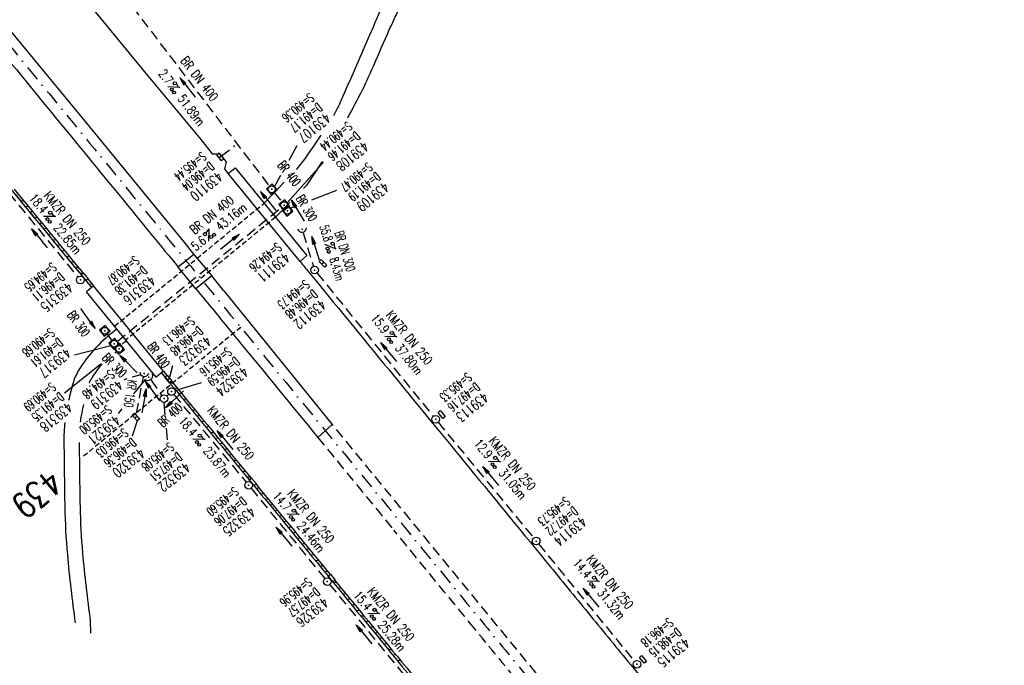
# Model space of a CAD drawing. Extents: x 459406 to 461721, y 413308 to 423218.
# Tile 261 of 276: x 460401 to 460595, y 421857 to 421984. Entities that reach past the tile are written whole.
import ezdxf
from ezdxf.enums import TextEntityAlignment as Align

# ---------------------------------------------------------------- set-up
doc = ezdxf.new("R2010")
doc.units = 0
doc.header["$LTSCALE"] = 2
doc.header["$MEASUREMENT"] = 0
for name, pattern in [('AUSGEZOGEN', [0]), ('GESTRICH-X2', [1.5, 1, -0.5]), ('GESTRICHELT', [0.75, 0.5, -0.25]), ('STRICHPT-X3', [3, 1.5, -0.75, 0, -0.75])]:
    doc.linetypes.add(name, pattern=pattern)
doc.layers.get('0').update_dxf_attribs({"linetype": 'AUSGEZOGEN'})
for name, color, linetype in [('ACHSE', 1, 'STRICHPT-X3'), ('BAUWO', 1, 'CONTINUOUS'), ('BAUWU', 1, 'GESTRICHELT'), ('FBR', 8, 'CONTINUOUS'), ('HEKTOM', 1, 'GESTRICHELT'), ('KANAL', 7, 'GESTRICH-X2'), ('MS-UEBERFAHRT', 8, 'GESTRICH-X2'), ('PFEIL', 7, 'CONTINUOUS'), ('RINNE', 200, 'CONTINUOUS'), ('SCHACHTNR', 6, 'CONTINUOUS'), ('SCHSYMBOL', 7, 'AUSGEZOGEN'), ('STRASSE', 8, 'AUSGEZOGEN'), ('TEXTO', 4, 'CONTINUOUS'), ('TEXTU', 4, 'CONTINUOUS')]:
    doc.layers.add(name, color=color, linetype=linetype)
doc.styles.add('ROMANS', font='romans.shx', dxfattribs={"width": 0.8})

# ---------------------------------------------------------------- blocks, each defined once
blk = doc.blocks.new('20')
blk.add_lwpolyline([(-0.75, -0.75), (0.75, -0.75), (0.75, 0.75), (-0.75, 0.75)], close=True)
blk.add_circle((0, 0), 0.676)
blk.add_point((0, 0))
blk = doc.blocks.new('PFEIL2')
at = {"color": 0}
for p, q in [((0.88, 0), (-2.4, -0.01)), ((0.88, -0.27), (0.88, 0.28)), ((0.88, 0.28), (2.43, 0.01)), ((0.91, 0.27), (0.88, 0.26)), ((0.97, 0.26), (0.88, 0.25)), ((1.02, 0.25), (0.88, 0.23)), ((1.07, 0.24), (0.88, 0.21)), ((1.13, 0.23), (0.88, 0.19)), ((1.18, 0.22), (0.88, 0.17)), ((1.24, 0.21), (0.88, 0.15)), ((1.29, 0.21), (0.88, 0.14)), ((1.34, 0.2), (0.88, 0.12)), ((1.4, 0.19), (0.88, 0.1)), ((1.45, 0.18), (0.88, 0.08)), ((1.51, 0.17), (0.88, 0.06)), ((1.56, 0.16), (0.88, 0.04)), ((1.61, 0.15), (0.88, 0.02)), ((1.67, 0.14), (0.88, 0.01)), ((1.72, 0.13), (0.88, -0.01)), ((1.78, 0.12), (0.88, -0.03)), ((1.83, 0.11), (0.88, -0.05)), ((1.88, 0.1), (0.88, -0.07)), ((1.94, 0.09), (0.88, -0.09)), ((2.05, 0.08), (0.88, -0.12)), ((1.99, 0.08), (0.88, -0.11)), ((2.1, 0.07), (0.88, -0.14)), ((2.15, 0.06), (0.88, -0.16)), ((2.21, 0.05), (0.88, -0.18)), ((2.26, 0.04), (0.88, -0.2)), ((2.32, 0.03), (0.88, -0.22)), ((2.37, 0.02), (0.88, -0.23)), ((2.42, 0.01), (0.88, -0.25)), ((2.43, 0.01), (0.88, -0.27))]:
    blk.add_line(p, q, dxfattribs=at)
blk = doc.blocks.new('PROM')
blk.add_line((1.57, 1.82), (0.02, 0.02))
for centre, radius in [((0.32, 1.51), 0.317), ((0.94, 0.29), 0.283), ((1.64, 0.29), 0.283)]:
    blk.add_circle(centre, radius)
blk.add_arc((0.99, 2.68), 1.03, 239.1414, 303.3549)
blk = doc.blocks.new('30')
at = {"color": 0}
for p, q in [((-0.75, -0.29), (-0.75, 0.29)), ((-0.75, 0.29), (0.75, 0.29)), ((0.75, 0.29), (0.75, -0.29)), ((0.75, -0.29), (-0.75, -0.29))]:
    blk.add_line(p, q, dxfattribs=at)
blk.add_point((0, 0), dxfattribs=at)
blk = doc.blocks.new('40')
at = {"color": 0}
blk.add_arc((0.02, 0.31), 0.91, 192.5363, 347.4637, dxfattribs=at)
blk.add_point((0, 0), dxfattribs=at)
blk = doc.blocks.new('GST')
at = {"color": 0}
blk.add_circle((0, 0), 0.75, dxfattribs=at)
blk.add_point((0, 0), dxfattribs=at)
blk = doc.blocks.new('13')
blk.add_lwpolyline([(0.76, 1.22), (-0.75, 1.22), (-0.75, 1.8), (0.76, 1.8)], close=True)
at = {"rotation": 180}
blk.add_blockref('GST', (0, 0), dxfattribs=at)
blk = doc.blocks.new('10')
blk.add_blockref('GST', (0, 0))
blk = doc.blocks.new('42')
at = {"color": 0}
blk.add_arc((-0.02, -0.31), 0.91, 12.5363, 167.4637, dxfattribs=at)
blk.add_point((0, 0), dxfattribs=at)

msp = doc.modelspace()

# ---------------------------------------------------------------- linework, layer by layer
at = {"layer": 'ACHSE', "flags": 128}
msp.add_lwpolyline([(459426.66, 423071.8), (459434.7, 423063.96, 0.000009), (459443.64, 423055.23, -0.000014), (459452.58, 423046.49), (459470.47, 423029.03), (459488.36, 423011.57, 0.000028), (459497.3, 423002.83, -0.000019), (459506.25, 422994.1, -0.00001), (459515.19, 422985.37, 0.00001), (459524.14, 422976.64, 0.000005), (459533.08, 422967.9, -0.000014), (459542.03, 422959.17), (459559.91, 422941.71), (459577.8, 422924.24, 0.000014), (459586.74, 422915.51, -0.000007), (459595.69, 422906.78, -0.000007), (459604.63, 422898.05, 0.000014), (459613.58, 422889.31), (459631.47, 422871.85), (459649.35, 422854.38), (459667.24, 422836.92), (459685.13, 422819.45, 0.000014), (459694.07, 422810.72, -0.000007), (459703.02, 422801.99), (459720.91, 422784.53, 0.000016), (459724.89, 422780.63, -0.000005), (459728.88, 422776.74, -0.000854), (459731.57, 422774.11, -0.000319), (459738.76, 422767.03, -0.002071), (459745.75, 422760.08, -0.001348), (459756.42, 422749.33, -0.001735), (459764.66, 422740.93, -0.001541), (459773.86, 422731.42, -0.001535), (459782.49, 422722.39, -0.001533), (459791.08, 422713.29, -0.001538), (459799.62, 422704.14, -0.001542), (459808.08, 422694.96, -0.001544), (459816.48, 422685.73, -0.001539), (459824.84, 422676.42, -0.001534), (459833.15, 422667.06, -0.001539), (459841.38, 422657.67, -0.001538), (459850.2, 422647.48, -0.001798), (459857.69, 422638.72, -0.001274), (459867.54, 422627.04, -0.002004), (459873.76, 422619.57, -0.000175), (459878.95, 422613.28, -0.000644), (459880.36, 422611.57, -0.000005), (459885, 422605.91, 0.000011), (459889.63, 422600.26), (459905.49, 422580.93, -0.000007), (459913.42, 422571.26, 0.000013), (459921.34, 422561.6), (459937.2, 422542.27), (459953.05, 422522.94, -0.000013), (459960.98, 422513.28, 0.000013), (459968.91, 422503.61), (459984.76, 422484.28), (460000.62, 422464.95), (460016.47, 422445.62, -0.000013), (460024.4, 422435.96, 0.000013), (460032.33, 422426.29), (460048.18, 422406.97), (460064.04, 422387.64), (460079.89, 422368.31, -0.000013), (460087.82, 422358.64, 0.000013), (460095.75, 422348.98), (460111.6, 422329.65), (460127.46, 422310.32, -0.000007), (460128.88, 422308.58, -0.000001), (460143.31, 422290.99, -0.000002), (460151.24, 422281.32, 0.000015), (460159.17, 422271.66), (460175.02, 422252.33), (460190.88, 422233, -0.000013), (460198.81, 422223.34, 0.000013), (460206.73, 422213.67), (460222.59, 422194.34), (460238.44, 422175.01), (460254.3, 422155.68, -0.000013), (460262.23, 422146.02, 0.000006), (460270.15, 422136.35, 0.000006), (460286.01, 422117.03, -0.000004), (460301.86, 422097.7, -0.000002), (460317.72, 422078.37, 0.000003), (460333.57, 422059.04, 0.000003), (460349.43, 422039.71, -0.000003), (460365.28, 422020.38, -0.000003), (460381.14, 422001.05, 0.000002), (460396.99, 421981.72, 0.000004), (460412.85, 421962.39, -0.000004), (460428.7, 421943.06, -0.00001), (460444.56, 421923.73, 0.000007), (460460.41, 421904.4, 0.000007), (460476.27, 421885.08, -0.000009), (460492.12, 421865.75, -0.000004), (460500.05, 421856.08, 0.000013), (460507.98, 421846.42), (460523.83, 421827.09), (460539.69, 421807.76, -0.000013), (460547.61, 421798.09, 0.000013), (460555.54, 421788.43), (460571.4, 421769.1), (460587.25, 421749.77, -0.000006), (460593.29, 421742.41, -0.000005), (460600.58, 421733.52, -0.000221), (460600.79, 421733.26, -0.00002), (460603.1, 421730.44, -0.001396), (460609.31, 421722.81, -0.000905), (460618.83, 421711.01, -0.001598), (460625.68, 421702.42, -0.001252), (460634.36, 421691.41, -0.001248), (460642.05, 421681.57, -0.001247), (460649.7, 421671.67, -0.001249), (460657.3, 421661.73, -0.001252), (460664.84, 421651.78, -0.001254), (460672.33, 421641.77, -0.001254), (460679.77, 421631.73, -0.001248), (460687.16, 421621.65, -0.001247), (460694.51, 421611.53, -0.001248), (460701.8, 421601.38, -0.001248), (460709.04, 421591.19, -0.001255), (460716.23, 421580.97, -0.001255), (460723.37, 421570.71, -0.001253), (460730.46, 421560.4, -0.001254), (460737.49, 421550.08, -0.001245), (460744.47, 421539.73, -0.001241), (460751.41, 421529.31, -0.001249), (460758.31, 421518.84, -0.001258), (460765.12, 421508.4, -0.001258), (460771.86, 421497.94, -0.001248), (460778.61, 421487.36, -0.001243), (460785.3, 421476.76, -0.00125), (460791.9, 421466.18, -0.001256), (460798.46, 421455.55, -0.001254), (460804.97, 421444.87, -0.00125), (460811.43, 421434.16, -0.001251), (460817.84, 421423.43, -0.001246), (460824.18, 421412.67, -0.001245), (460830.48, 421401.87, -0.001251), (460836.73, 421391.03, -0.001252), (460842.91, 421380.18, -0.001256), (460849.04, 421369.28, -0.001256), (460855.12, 421358.36, -0.001246), (460861.13, 421347.43, -0.001241), (460867.11, 421336.42, -0.001247), (460873.04, 421325.39, -0.001253), (460878.89, 421314.37, -0.001261), (460884.68, 421303.32, -0.001257), (460890.44, 421292.2, -0.001248), (460896.13, 421281.06, -0.00125), (460901.76, 421269.91, -0.001246), (460907.35, 421258.72, -0.001246), (460912.87, 421247.52, -0.001249), (460918.33, 421236.28, -0.001248), (460923.75, 421225.01, -0.001253), (460929.1, 421213.72, -0.001251), (460934.41, 421202.39, -0.001254), (460939.65, 421191.04, -0.001255), (460944.83, 421179.67, -0.001251), (460949.96, 421168.27, -0.001252), (460955.03, 421156.85, -0.001247), (460960.05, 421145.4, -0.001247), (460965, 421133.92, -0.001248), (460969.9, 421122.43, -0.001246), (460974.75, 421110.9, -0.001255), (460979.54, 421099.33, -0.00126), (460984.26, 421087.78, -0.001252), (460988.91, 421076.22, -0.001243), (460993.53, 421064.56, -0.001243), (460998.11, 421052.87, -0.001254), (461002.58, 421041.26, -0.001259), (461007, 421029.6, -0.001252), (461011.39, 421017.86, -0.001245), (461015.72, 421006.11, -0.001249), (461019.97, 420994.38, -0.00125), (461024.17, 420982.61, -0.001249), (461028.31, 420970.81, -0.00125), (461032.39, 420959.01, -0.001248), (461036.42, 420947.16, -0.001254), (461040.39, 420935.29, -0.001259), (461044.29, 420923.43, -0.001252), (461048.13, 420911.58, -0.001245), (461051.92, 420899.63, -0.001244), (461055.66, 420887.66, -0.001252), (461059.32, 420875.75, -0.001256), (461062.91, 420863.81, -0.001249), (461066.47, 420851.79, -0.001248), (461069.97, 420839.76, -0.001254), (461073.39, 420827.77, -0.001253), (461076.75, 420815.75, -0.001249), (461080.06, 420803.67, -0.001247), (461083.31, 420791.58, -0.001252), (461086.49, 420779.52, -0.001251), (461089.61, 420767.44, -0.001245), (461092.68, 420755.29, -0.001248), (461095.69, 420743.15, -0.001251), (461098.63, 420731.01, -0.001257), (461101.69, 420718.09, -0.001425), (461104.33, 420706.67, -0.001081), (461107.66, 420691.93, -0.001652), (461109.79, 420682.28, -0.000251), (461111.91, 420672.48, -0.000696), (461112.67, 420668.95, -0.000002), (461114.48, 420660.43, -0.000008), (461115.03, 420657.83), (461120.24, 420633.38), (461125.45, 420608.93), (461130.65, 420584.48), (461135.85, 420560.02, -0.000004), (461138.46, 420547.8, 0.000004), (461141.06, 420535.57), (461146.27, 420511.12), (461151.47, 420486.67), (461161.88, 420437.76)], format="xyb", dxfattribs=at)
at = {"layer": 'BAUWO'}
for p, q in [((460442.08, 421953.99), (460443.47, 421955.13)), ((460443.47, 421955.13), (460457.56, 421937.85)), ((460456.23, 421936.69), (460442.08, 421953.99)), ((460435.34, 421938.08), (460432.27, 421935.56)), ((460435.34, 421938.08), (460438.86, 421933.84)), ((460457.56, 421937.85), (460456.23, 421936.69)), ((460435.76, 421931.3), (460432.27, 421935.56)), ((460438.86, 421933.84), (460435.76, 421931.3)), ((460415.57, 421931.86), (460414.18, 421930.72)), ((460429.34, 421915.09), (460415.57, 421931.86)), ((460427.95, 421913.95), (460414.18, 421930.72)), ((460429.34, 421915.09), (460427.95, 421913.95))]:
    msp.add_line(p, q, dxfattribs=at)
at = {"layer": 'BAUWU'}
for p, q in [((460419.73, 421923.95), (460449.16, 421948.15)), ((460451.42, 421945.38), (460421.96, 421921.24))]:
    msp.add_line(p, q, dxfattribs=at)
at = {"layer": 'FBR'}
for p, q in [((460433.27, 421940.6), (460435.34, 421938.08)), ((460441.23, 421930.9), (460438.86, 421933.84))]:
    msp.add_line(p, q, dxfattribs=at)
at = {"layer": 'FBR', "flags": 128}
for points in [[(460141.77, 422289.72, -0.000002), (460149.69, 422280.06, 0.000015), (460157.62, 422270.39), (460173.48, 422251.06), (460189.33, 422231.73, -0.000013), (460197.26, 422222.07, 0.000013), (460205.19, 422212.4), (460221.04, 422193.07), (460236.9, 422173.75), (460252.75, 422154.42, -0.000013), (460260.68, 422144.75, 0.000006), (460268.61, 422135.09, 0.000006), (460284.46, 422115.76, -0.000004), (460300.32, 422096.43, -0.000002), (460316.17, 422077.1, 0.000003), (460332.03, 422057.77, 0.000003), (460347.88, 422038.44, -0.000003), (460363.74, 422019.11, -0.000003), (460379.59, 421999.78, 0.000002), (460395.45, 421980.45, 0.000004), (460411.3, 421961.12, -0.000004), (460427.16, 421941.79, -0.000003), (460432.27, 421935.56, 0.000007)], [(460156.65, 422301.93, -0.000002), (460164.58, 422292.26, 0.000015), (460172.51, 422282.6), (460187.3, 422264.56)]]:
    msp.add_lwpolyline(points, format="xyb", dxfattribs=at)
at = {"layer": 'FBR'}
for points in [[(460114.12, 422299.38, -0.000007), (460115.55, 422297.64), (460129.98, 422280.05, -0.000002), (460137.9, 422270.38, 0.000015), (460145.83, 422260.72), (460157.96, 422245.76)], [(460272.34, 422105.76, 0.000727), (460288.15, 422086.45, -0.000002), (460304, 422067.12, 0.000003), (460319.86, 422047.79, 0.000003), (460335.71, 422028.46, -0.000003), (460351.57, 422009.13, -0.000003), (460367.42, 421989.8, 0.000002), (460383.28, 421970.47, 0.000004), (460399.13, 421951.14, -0.000004), (460414.99, 421931.81, 0), (460415.2, 421931.55, 0.000007)], [(460456.24, 421936.69, -0.000001), (460457.9, 421934.67, 0.000007), (460473.75, 421915.34, 0.000007), (460489.6, 421896.02, -0.000009), (460505.46, 421876.69, -0.000004), (460513.39, 421867.02, 0.000013), (460521.31, 421857.36), (460537.17, 421838.03), (460553.02, 421818.7, -0.005019), (460561.39, 421808.31, 0.000013)], [(460435.76, 421931.3, -0.000004), (460443.01, 421922.47, 0.000007), (460458.87, 421903.14, 0), (460459.73, 421902.08, -0.000009)], [(460428.96, 421914.78, -0.000001), (460430.84, 421912.49, 0.000007), (460446.7, 421893.16, 0.000007), (460462.55, 421873.83, -0.000009), (460478.41, 421854.5, -0.000004), (460486.34, 421844.83, 0.000013), (460494.26, 421835.17), (460510.12, 421815.84), (460525.97, 421796.51, -0.003963), (460529.96, 421791.61, 0.000013)]]:
    msp.add_lwpolyline(points, format="xyb", dxfattribs=at)
at = {"layer": 'FBR', "flags": 128}
for points in [[(460236.6, 422205.03), (460238.04, 422202.79), (460248.72, 422189.74), (460263.24, 422172.04), (460279.25, 422152.54), (460296.42, 422131.66), (460312.21, 422112.41), (460326.26, 422095.21), (460342.55, 422075.35), (460359.65, 422054.46), (460375.48, 422035.14), (460390.81, 422016.47), (460405.75, 421998.26), (460425.62, 421974.01), (460436.79, 421960.62)], [(460436.79, 421960.62), (460438.95, 421957.88), (460440.41, 421957.85), (460441.67, 421956.26), (460441.4, 421954.85), (460442.08, 421954)], [(460441.23, 421930.9), (460453.33, 421916.04), (460462.57, 421904.65)], [(460462.57, 421904.65), (460459.73, 421902.08)]]:
    msp.add_lwpolyline(points, dxfattribs=at)
at = {"layer": 'FBR'}
msp.add_lwpolyline([(460344.72, 422048.57), (460347.48, 422045.02), (460363.79, 422025.19), (460379.2, 422006.45), (460394.06, 421988.26), (460414.19, 421963.87), (460433.27, 421940.6)], dxfattribs=at)
at = {"layer": 'HEKTOM'}
msp.add_line((460444.56, 421923.72), (460413.62, 421898.38), dxfattribs=at)
at = {"layer": 'KANAL'}
for p, q in [((460419.62, 421991.5), (460450.22, 421951.47)), ((460440.76, 421957.46), (460443.43, 421959.48)), ((460398.97, 421950.09), (460412.53, 421933.62)), ((460451.12, 421950.28), (460452.66, 421948.34)), ((460420.25, 421920.97), (460452.53, 421947.28)), ((460453.5, 421947.12), (460453.38, 421947.31)), ((460456.84, 421942.31), (460458.88, 421935.69)), ((460459.59, 421934.41), (460482.47, 421906.22)), ((460418.25, 421922.44), (460419.22, 421921.09)), ((460420.19, 421919.97), (460420.12, 421920.03)), ((460424.06, 421906.84), (460425.41, 421913.94)), ((460426.91, 421913.31), (460429.03, 421910.31)), ((460430.03, 421910.22), (460430.41, 421910.56)), ((460431.41, 421910.5), (460445.63, 421893.25)), ((460483.41, 421905.06), (460502.25, 421882.28)), ((460446.59, 421892.09), (460461.12, 421874.31)), ((460503.19, 421881.12), (460522.06, 421858.03)), ((460462.06, 421873.16), (460477.19, 421854.78))]:
    msp.add_line(p, q, dxfattribs=at)
at = {"layer": 'MS-UEBERFAHRT'}
msp.add_line((460548.35, 421800.03), (460462.57, 421904.65), dxfattribs=at)
msp.add_lwpolyline([(460459.73, 421902.08, 0.000006), (460474.72, 421883.81, -0.000009), (460490.58, 421864.48, -0.000004), (460498.5, 421854.81, 0.000013), (460506.43, 421845.15), (460522.29, 421825.82), (460538.14, 421806.49, -0.000012), (460545.45, 421797.58, 0.000013)], format="xyb", dxfattribs=at)
at = {"layer": 'RINNE'}
for p, q in [((460401.16, 421948.68), (460401.86, 421948.61)), ((460402.06, 421947.58), (460402.76, 421947.51)), ((460402.95, 421946.49), (460403.66, 421946.42)), ((460403.85, 421945.4), (460404.55, 421945.33)), ((460404.75, 421944.3), (460405.45, 421944.23)), ((460405.64, 421943.21), (460406.35, 421943.14)), ((460406.54, 421942.12), (460407.24, 421942.05)), ((460407.44, 421941.02), (460408.14, 421940.95)), ((460408.33, 421939.93), (460409.04, 421939.86)), ((460409.23, 421938.84), (460409.94, 421938.77)), ((460410.13, 421937.74), (460410.83, 421937.67)), ((460411.03, 421936.65), (460411.73, 421936.58)), ((460411.92, 421935.55), (460412.63, 421935.49)), ((460412.82, 421934.46), (460413.5, 421934.39)), ((460414.61, 421932.27), (460415.32, 421932.21)), ((460429.57, 421914.04), (460429.71, 421914.03)), ((460430.73, 421912.92), (460431.17, 421912.88)), ((460431.36, 421911.86), (460432.06, 421911.79)), ((460432.26, 421910.76), (460432.96, 421910.69)), ((460433.15, 421909.67), (460433.86, 421909.6)), ((460434.05, 421908.58), (460434.76, 421908.51)), ((460434.95, 421907.48), (460435.65, 421907.41)), ((460435.85, 421906.39), (460436.55, 421906.32)), ((460436.74, 421905.3), (460437.45, 421905.23)), ((460437.64, 421904.2), (460438.34, 421904.13)), ((460438.54, 421903.11), (460439.24, 421903.04)), ((460439.43, 421902.02), (460440.14, 421901.95)), ((460440.33, 421900.92), (460441.03, 421900.85)), ((460441.23, 421899.83), (460441.93, 421899.76)), ((460442.12, 421898.73), (460442.83, 421898.67)), ((460443.02, 421897.64), (460443.72, 421897.57)), ((460443.92, 421896.55), (460444.62, 421896.48)), ((460444.81, 421895.45), (460445.52, 421895.38)), ((460445.71, 421894.36), (460446.41, 421894.29)), ((460447.5, 421892.17), (460448.21, 421892.1)), ((460448.4, 421891.08), (460449.11, 421891.01)), ((460449.3, 421889.99), (460450, 421889.92)), ((460450.2, 421888.89), (460450.9, 421888.82)), ((460451.09, 421887.8), (460451.8, 421887.73)), ((460451.99, 421886.71), (460452.69, 421886.64)), ((460452.89, 421885.61), (460453.59, 421885.54)), ((460453.78, 421884.52), (460454.49, 421884.45)), ((460454.68, 421883.43), (460455.38, 421883.36)), ((460455.58, 421882.33), (460456.28, 421882.26)), ((460456.47, 421881.24), (460457.18, 421881.17)), ((460457.37, 421880.15), (460458.07, 421880.08)), ((460458.27, 421879.05), (460458.97, 421878.98)), ((460459.16, 421877.96), (460459.87, 421877.89)), ((460460.06, 421876.87), (460460.77, 421876.8)), ((460460.96, 421875.77), (460461.66, 421875.7)), ((460462.75, 421873.59), (460463.46, 421873.52)), ((460463.65, 421872.49), (460464.35, 421872.42)), ((460464.55, 421871.4), (460465.25, 421871.33)), ((460465.44, 421870.3), (460466.15, 421870.24)), ((460466.34, 421869.21), (460467.04, 421869.14)), ((460467.24, 421868.12), (460467.94, 421868.05)), ((460468.13, 421867.02), (460468.84, 421866.96)), ((460469.03, 421865.93), (460469.74, 421865.86)), ((460469.93, 421864.84), (460470.63, 421864.77)), ((460470.83, 421863.74), (460471.53, 421863.67)), ((460471.72, 421862.65), (460472.43, 421862.58)), ((460472.62, 421861.56), (460473.32, 421861.49)), ((460473.52, 421860.46), (460474.22, 421860.39)), ((460474.41, 421859.37), (460475.12, 421859.3)), ((460475.31, 421858.28), (460476.01, 421858.21))]:
    msp.add_line(p, q, dxfattribs=at)
for points in [[(460272.34, 422105.76, 0.000727), (460288.15, 422086.45, -0.000002), (460304, 422067.12, 0.000003), (460319.86, 422047.79, 0.000003), (460335.72, 422028.46, -0.000003), (460351.57, 422009.13, -0.000003), (460367.43, 421989.8, 0.000002), (460383.28, 421970.47, 0.000004), (460399.14, 421951.14, -0.000002), (460407.67, 421940.74, 0)], [(460399.96, 421950.93, -0.000004), (460413.28, 421934.69, -0.000002)], [(460407.67, 421940.74, -0.000001), (460414.99, 421931.81, 0), (460415.2, 421931.55, 0.000007)], [(460428.96, 421914.78, -0.000001), (460429.63, 421913.96, 0.000007)], [(460429.35, 421915.1), (460430.02, 421914.28, 0.000007)], [(460430.58, 421912.8, -0.000001), (460430.84, 421912.49, 0.000007), (460446.7, 421893.16, 0.000007), (460462.55, 421873.83, -0.000009), (460478.41, 421854.5, -0.000004), (460486.34, 421844.83)], [(460430.97, 421913.12), (460431.23, 421912.8, 0.000007), (460446.62, 421894.04, 0.000007)], [(460447.57, 421892.88, 0.000006), (460462.14, 421875.13, -0.000009)], [(460463.09, 421873.96, -0.000008), (460478.17, 421855.58, -0.000004)]]:
    msp.add_lwpolyline(points, format="xyb", dxfattribs=at)
for points in [[(460413.28, 421934.69), (460413.51, 421934.41)], [(460414.47, 421933.24), (460415.38, 421932.13), (460415.59, 421931.87)]]:
    msp.add_lwpolyline(points, dxfattribs=at)
at = {"layer": 'SCHACHTNR'}
for p, q in [((460454.08, 421956.64), (460455.64, 421959.52)), ((460453.73, 421948.24), (460460.83, 421956.21)), ((460451.23, 421951.39), (460452.46, 421953.67)), ((460458.58, 421948.8), (460463.49, 421950.69)), ((460454.34, 421947.16), (460454.95, 421947.4)), ((460419.03, 421920.08), (460411.84, 421918.24)), ((460420.08, 421918.91), (460419.79, 421918.68)), ((460417.06, 421916.51), (460409.86, 421910.77)), ((460430.54, 421913.74), (460431.2, 421916.25)), ((460424.82, 421914.4), (460423.17, 421913.91)), ((460422.13, 421913.6), (460421.54, 421913.42)), ((460425.73, 421913.47), (460423.49, 421910.62)), ((460431.6, 421911.32), (460436.85, 421912.88)), ((460429.42, 421908.97), (460429.65, 421906.44)), ((460421.18, 421907.68), (460420.47, 421906.77)), ((460424.19, 421905.31), (460423.23, 421902.32)), ((460429.88, 421903.88), (460430.09, 421901.59))]:
    msp.add_line(p, q, dxfattribs=at)
at = {"layer": 'SCHSYMBOL'}
for points in [[(460414.08, 421932.93), (460413.13, 421934.09), (460413.58, 421934.46), (460414.53, 421933.3)], [(460447.19, 421892.56), (460446.23, 421893.72), (460446.69, 421894.09), (460447.64, 421892.93)], [(460462.7, 421873.65), (460461.75, 421874.81), (460462.2, 421875.18), (460463.15, 421874.02)]]:
    msp.add_lwpolyline(points, close=True, dxfattribs=at)
at = {"layer": 'STRASSE'}
for p, q in [((460455.96, 421955.3), (460455.49, 421954.8)), ((460453.1, 421952.29), (460449.16, 421948.16)), ((460457.44, 421951.57), (460456.93, 421951.04)), ((460454.22, 421948.25), (460451.42, 421945.38))]:
    msp.add_line(p, q, dxfattribs=at)
for points in [[(460470.98, 422009.36, -0.041817), (460473.35, 422005.59, -0.055346), (460474.56, 422002.45, -0.007285), (460475.28, 421999.53, -0.025009), (460475.43, 421998.67, -0.042377), (460475.57, 421995.61, -0.076111), (460475.24, 421993.93, -0.011203), (460474.59, 421992.25, -0.002656), (460471.67, 421985.25, -0.002389), (460469.66, 421980.59, -0.000913), (460464.34, 421968.42, -0.026458), (460462.8, 421965.36, -0.018082)], [(460481.79, 421992.43, 0.049275), (460480.62, 421992.25, 0.07994), (460479.94, 421991.97, 0.029746), (460478.75, 421991.1, 0.051863), (460478.15, 421990.5, 0.026994), (460476.95, 421988.85, 0.032845), (460476.14, 421987.38, 0.00201), (460475.27, 421985.5, 0.001522), (460474.13, 421983.02, 0.004986), (460471.1, 421976.17, -0.006572), (460468.79, 421970.99, -0.014196), (460468.49, 421970.39, -0.00066), (460465.56, 421964.9, -0.017094)], [(460460.34, 421961.51, -0.012953), (460455.96, 421955.3)], [(460460.61, 421956.34, -0.007281), (460457.44, 421951.57)], [(460420.2, 421923.39, 0.094542), (460412.72, 421915.38, 0.074908), (460411.52, 421912.64, 0.011902), (460410.7, 421909.31, 0.035297)], [(460422.1, 421921.07, 0.010262), (460421.24, 421920.42, 0.042108)], [(460417.25, 421916.53, 0.032414), (460415.25, 421913.78, 0.042108), (460414.71, 421912.73, 0.020474)], [(460413.6, 421908.54, 0.008094), (460413.17, 421906.35, 0.013741), (460412.97, 421905.08, 0.01247)], [(460409.94, 421905, 0.01714), (460409.8, 421903.2, 0.01247), (460409.77, 421900.86, 0.000119), (460409.77, 421900.86, 0.017921)], [(460409.77, 421900.86, 0.002204), (460409.94, 421888.4, 0.017921), (460410.44, 421879.06, 0.012209), (460411.99, 421865.58, 0.012209)], [(460412.77, 421901.09, 0.001152), (460412.77, 421900.89, 0.002204), (460412.94, 421888.46, 0.017921), (460413.43, 421879.33, 0.012209), (460414.96, 421866)]]:
    msp.add_lwpolyline(points, format="xyb", dxfattribs=at)
at = {"layer": 'STRASSE', "flags": 128}
msp.add_lwpolyline([(460414.96, 421866), (460414.99, 421863.6)], dxfattribs=at)

# ---------------------------------------------------------------- block references
at = {"layer": 'PFEIL'}
for p, rotation in [((460434.11, 421970.89), 127.3847), ((460449.97, 421948.57), 128.2633), ((460455.8, 421946.66), 120.6004), ((460404.97, 421941.22), 129.4341), ((460442.42, 421940.53), 39.17020000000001), ((460459.26, 421939.29), 107.0643), ((460414.48, 421925.48), 305.9006), ((460473.68, 421918.84), 129.0779), ((460422.49, 421916.51), 134.4781), ((460427.16, 421911.24), 125.4295), ((460425.51, 421909.27), 79.3549), ((460431.54, 421909.58), 223.345), ((460441.45, 421901.56), 129.4644), ((460493.79, 421894.46), 129.5691), ((460453.08, 421882.56), 129.2663), ((460513.51, 421870.55), 129.294), ((460468.85, 421863.33), 129.4521)]:
    msp.add_blockref('PFEIL2', p, dxfattribs=dict(at, rotation=rotation))
at = {"layer": 'SCHSYMBOL'}
for name, p, rotation in [('30', (460440.53, 421957.27), 309.3605), ('20', (460450.66, 421950.88), 309.3605), ('20', (460453.12, 421947.76), 309.3605), ('20', (460453.77, 421946.67), 309.3605), ('40', (460456.63, 421943.04), 7.464407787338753), ('GST', (460459.11, 421934.98), 129.3605000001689), ('30', (460460.72, 421936.33), 313.9525107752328), ('GST', (460413, 421933.04), 129.3605000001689), ('20', (460417.81, 421923.05), 309.3605), ('20', (460419.66, 421920.5), 309.3605), ('20', (460420.64, 421919.5), 309.3605), ('42', (460425.54, 421914.67), 170.326433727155), ('42', (460426.48, 421913.93), 213.3703263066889), ('30', (460430.32, 421913.56), 309.3605), ('10', (460429.48, 421909.71), 309.3605), ('10', (460430.94, 421911.09), 309.3605), ('30', (460423.93, 421906.09), 309.3605), ('13', (460482.93, 421905.64), 309.3605), ('GST', (460446.11, 421892.67), 129.3605000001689), ('10', (460502.71, 421881.7), 309.3605), ('GST', (460461.59, 421873.73), 129.3605000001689), ('13', (460522.55, 421857.46), 309.3605)]:
    msp.add_blockref(name, p, dxfattribs=dict(at, rotation=rotation))
at = {"layer": 'TEXTU'}
for p, rotation in [((460430.21, 421971.05), 307.3847), ((460405.7, 421945.56), 309.4341), ((460438.23, 421940.68), 39.17020000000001), ((460461.12, 421940.05), 287.0643), ((460472.91, 421921.92), 309.0779), ((460435.13, 421901.71), 309.4644), ((460493.28, 421897.33), 309.5691), ((460453.63, 421886.97), 309.2663), ((460512.73, 421873.79), 309.294), ((460469.52, 421867.46), 309.4521)]:
    msp.add_blockref('PROM', p, dxfattribs=dict(at, rotation=rotation))

# ---------------------------------------------------------------- texts
at = {"layer": 'HEKTOM', "style": 'ROMANS', "width": 0.8}
msp.add_text('439,400', height=5, rotation=219.3605, dxfattribs=at).set_placement((460406.93, 421896.1))
at = {"layer": 'SCHACHTNR', "style": 'ROMANS'}
for s, height, width, p in [('S=490.36', 1.8, 0.6, (460458.08, 421969.91)), ('D=491.17', 1.8, 0.6, (460459.67, 421967.98)), ('439107', 2, 0.7, (460461.24, 421966.04)), ('S=490.44', 1.8, 0.6, (460465.55, 421964.29)), ('D=491.46', 1.8, 0.6, (460467.12, 421962.36)), ('439108', 2, 0.7, (460468.71, 421960.42)), ('S=495.44', 1.8, 0.6, (460436.84, 421958.35)), ('D=496.04', 1.8, 0.6, (460438.4, 421956.41)), ('S=490.47', 1.8, 0.6, (460469.55, 421956.28)), ('439110', 2, 0.7, (460440, 421954.51)), ('D=491.19', 1.8, 0.6, (460471.14, 421954.38)), ('439109', 2, 0.7, (460472.74, 421952.44)), ('S=494.26', 1.8, 0.6, (460451.66, 421940.51)), ('S=490.87', 1.8, 0.6, (460423.65, 421937.9)), ('439111', 2, 0.7, (460453.22, 421938.57)), ('S=494.65', 1.8, 0.6, (460407.36, 421936.6)), ('D=491.38', 1.8, 0.6, (460425.21, 421935.96)), ('D=496.11', 1.8, 0.6, (460408.92, 421934.66)), ('439316', 2, 0.7, (460426.81, 421934.05)), ('439315', 2, 0.7, (460410.51, 421932.72)), ('S=494.73', 1.8, 0.6, (460457.18, 421933.18)), ('D=496.48', 1.8, 0.6, (460458.77, 421931.28)), ('439112', 2, 0.7, (460460.34, 421929.34)), ('S=496.13', 1.8, 0.6, (460434.57, 421925.98)), ('D=496.48', 1.8, 0.6, (460436.16, 421924.05)), ('S=490.68', 1.8, 0.6, (460406.99, 421923.7)), ('D=491.61', 1.8, 0.6, (460408.59, 421921.76)), ('439323', 2, 0.7, (460437.75, 421922.14)), ('439317', 2, 0.7, (460410.15, 421919.82)), ('S=495.16', 1.8, 0.6, (460441.83, 421919.94)), ('D=496.59', 1.8, 0.6, (460443.42, 421918.03)), ('S=494.48', 1.8, 0.6, (460418.79, 421915.46)), ('439324', 2, 0.7, (460445.01, 421916.1)), ('S=495.33', 1.8, 0.6, (460489.1, 421914.96)), ('S=490.69', 1.8, 0.6, (460407.23, 421913.01)), ('439319', 2, 0.7, (460420.36, 421913.52)), ('D=497.16', 1.8, 0.6, (460490.7, 421913.02)), ('D=491.35', 1.8, 0.6, (460408.82, 421911.07)), ('439113', 2, 0.7, (460492.29, 421911.08)), ('439318', 2, 0.7, (460410.42, 421909.13)), ('S=495.00', 1.8, 0.6, (460418.24, 421908.53)), ('439321', 2, 0.7, (460419.83, 421906.59)), ('S=496.03', 1.8, 0.6, (460421.48, 421903.99)), ('D=496.36', 1.8, 0.6, (460423.07, 421902.06)), ('S=495.08', 1.8, 0.6, (460430.48, 421901.21)), ('439320', 2, 0.7, (460424.67, 421900.12)), ('D=497.51', 1.8, 0.6, (460432.07, 421899.27)), ('439322', 2, 0.7, (460433.64, 421897.33)), ('S=495.60', 1.8, 0.6, (460443.22, 421892.45)), ('D=497.06', 1.8, 0.6, (460444.78, 421890.51)), ('S=495.73', 1.8, 0.6, (460508.41, 421890.53)), ('439325', 2, 0.7, (460446.38, 421888.57)), ('D=497.72', 1.8, 0.6, (460510, 421888.59)), ('439114', 2, 0.7, (460511.59, 421886.66)), ('S=495.96', 1.8, 0.6, (460457.62, 421874.62)), ('D=497.57', 1.8, 0.6, (460459.22, 421872.69)), ('439326', 2, 0.7, (460460.81, 421870.75)), ('S=496.18', 1.8, 0.6, (460528.73, 421866.68)), ('D=498.15', 1.8, 0.6, (460530.32, 421864.75)), ('439115', 2, 0.7, (460531.92, 421862.81))]:
    msp.add_text(s, height=height, rotation=219.3605, dxfattribs=dict(at, width=width)).set_placement(p)
at = {"layer": 'TEXTO', "style": 'ROMANS'}
for s, rotation, width, p in [('BR DN 400', 307.3847, 0.75, (460435.72, 421972.09)), ('BR 400', 308.2633, 0.6, (460453.39, 421953.44)), ('KMZR DN 250', 309.4341, 0.75, (460409.72, 421944.61)), ('BR DN 400', 39.1702, 0.75, (460439.44, 421945.16)), ('BR 300', 300.6004, 0.6, (460456.76, 421946.73)), ('BR DN 300', 287.0643, 0.6, (460464.23, 421938.44)), ('BR 300', 305.9006, 0.6, (460411.92, 421923.91)), ('KMZR DN 250', 309.0779, 0.75, (460477.04, 421921.13)), ('BR 400', 305.4295, 0.6, (460427.66, 421917.77)), ('BR 300', 314.4781, 0.6, (460419.08, 421915.62)), ('KR 150', 261.2663, 0.6, (460421.96, 421910.85)), ('BR 400', 43.345, 0.6, (460431.3, 421905.82)), ('KMZR DN 250', 309.4644, 0.75, (460441.91, 421902.4)), ('KMZR DN 250', 309.5691, 0.75, (460497.35, 421896.38)), ('KMZR DN 250', 309.2663, 0.75, (460457.68, 421886.02)), ('KMZR DN 250', 309.294, 0.75, (460516.54, 421873.07)), ('KMZR DN 250', 309.4521, 0.75, (460473.43, 421866.73))]:
    msp.add_text(s, height=1.8, rotation=rotation, dxfattribs=dict(at, width=width)).set_placement(p, align=Align.CENTER)
at = {"layer": 'TEXTU', "style": 'ROMANS'}
for s, rotation, width, p in [('2.7', 307.3847, 0.75, (460428.25, 421973.62)), ('51.89m', 307.3847, 0.75, (460432.03, 421968.66)), ('18.4', 309.4341, 0.75, (460402.8, 421949.09)), ('43.16m', 39.1702, 0.75, (460440.56, 421942.57)), ('22.85m', 309.4341, 0.75, (460407.61, 421943.25)), ('55.8', 287.0643, 0.6, (460460.05, 421943.54)), ('5.6', 39.1702, 0.75, (460435.72, 421938.64)), ('8.43m', 287.0643, 0.6, (460461.99, 421937.16)), ('15.9', 309.0779, 0.75, (460470.04, 421925.47)), ('37.80m', 309.0779, 0.75, (460474.79, 421919.59)), ('18.4', 309.4644, 0.75, (460432.22, 421905.26)), ('12.9', 309.5691, 0.75, (460490.35, 421900.84)), ('23.87m', 309.4644, 0.75, (460437.04, 421899.38)), ('31.05m', 309.5691, 0.75, (460495.2, 421895.03)), ('14.7', 309.2663, 0.75, (460450.74, 421890.52)), ('24.46m', 309.2663, 0.75, (460455.52, 421884.65)), ('14.4', 309.294, 0.75, (460509.84, 421877.34)), ('15.4', 309.4521, 0.75, (460466.6, 421870.98)), ('31.32m', 309.294, 0.75, (460514.62, 421871.46)), ('25.28m', 309.4521, 0.75, (460471.42, 421865.13))]:
    msp.add_text(s, height=1.8, rotation=rotation, dxfattribs=dict(at, width=width)).set_placement(p)

doc.saveas('drawing.dxf')
